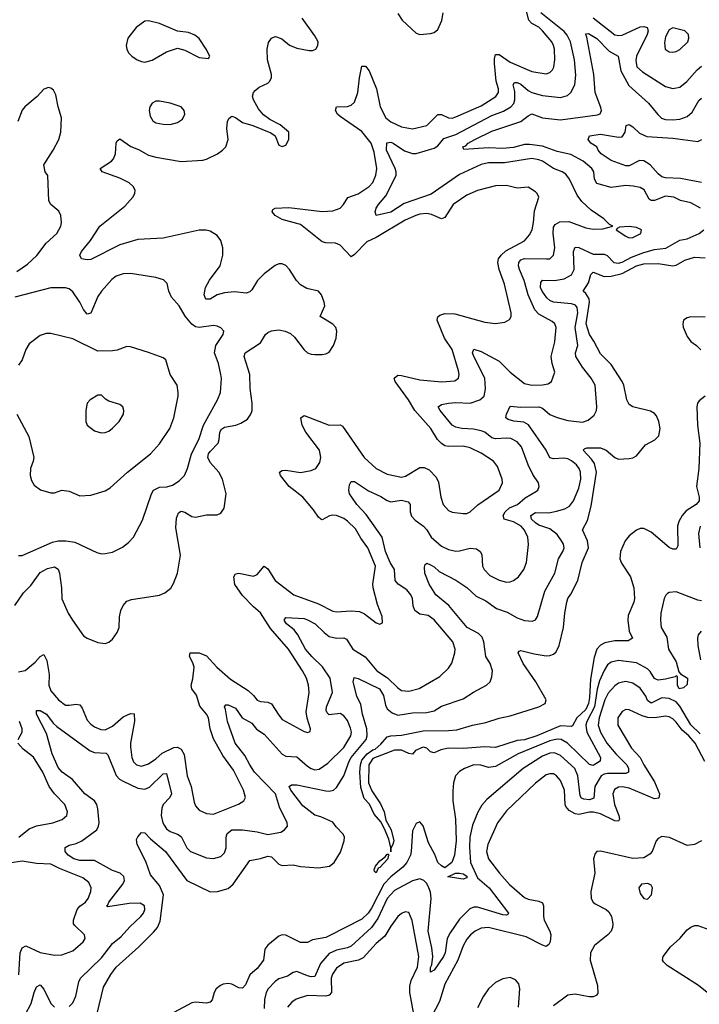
# Model space of a CAD drawing. Header units: inches. Extents: x 1843162 to 1959474, y 907081 to 1016326.
# Tile 262 of 656: x 1901977 to 1905737, y 931925 to 937373. Entities that reach past the tile are written whole.
import ezdxf

# ---------------------------------------------------------------- set-up
doc = ezdxf.new("R2010")
doc.units = ezdxf.units.IN
doc.header["$MEASUREMENT"] = 0
doc.layers.add('B9903', color=7, linetype='Continuous')

msp = doc.modelspace()

# ---------------------------------------------------------------- linework, layer by layer
at = {"layer": 'B9903', "color": 5}
for points, elevation in [([(1901970, 933764.8), (1902007.8, 933772.2), (1902061.5, 933818.5), (1902090, 933850.2), (1902110, 933861.1), (1902126.9, 933826.9), (1902140.5, 933750), (1902137.3, 933690), (1902150, 933659.3), (1902191.8, 933610), (1902230, 933580.8), (1902250, 933579.2), (1902290, 933585.5), (1902310, 933582), (1902323.1, 933563.1), (1902350, 933498), (1902370, 933474.2), (1902390, 933460.2), (1902425.7, 933445.7), (1902450, 933444.2), (1902490, 933463.9), (1902550, 933514.8), (1902590, 933533.1), (1902610, 933531.8), (1902612, 933492), (1902590.8, 933370), (1902590.8, 933350), (1902596.8, 933290), (1902606.6, 933266.6), (1902622.6, 933250), (1902650, 933242), (1902690, 933254.7), (1902730, 933282.5), (1902765.6, 933314.4), (1902830, 933345.9), (1902850, 933347), (1902870, 933336.3), (1902886.5, 933306.5), (1902904.3, 933190), (1902926.2, 933130), (1902943.1, 933043.1), (1902950, 933023), (1902970, 932998.7), (1903010, 932980.9), (1903050, 932976.9), (1903187.6, 933032.4), (1903216.2, 933050), (1903225.4, 933070), (1903214.4, 933110), (1903159.8, 933219.8), (1903101.2, 933301.2), (1903050, 933394.7), (1903030.4, 933450), (1903020.7, 933510), (1903010.9, 933530.9), (1902974, 933574), (1902954.8, 933634.8), (1902929.3, 933670), (1902926.3, 933690), (1902935.1, 933724.9), (1902941.3, 933790), (1902934.5, 933814.5), (1902915.6, 933850), (1902920.9, 933870), (1902969.9, 933870.1), (1903010, 933852.7), (1903067, 933790), (1903144, 933724), (1903240.8, 933660.8), (1903270, 933634.3), (1903290, 933607), (1903310, 933599.8), (1903350, 933595.8), (1903370, 933587.3), (1903410, 933524), (1903430, 933500.8), (1903550, 933433.7), (1903571.4, 933428.6), (1903584.7, 933435.3), (1903585.1, 933450), (1903567.9, 933507.9), (1903562.6, 933542.6), (1903578, 933650), (1903574.3, 933690), (1903563.4, 933730), (1903542.4, 933770), (1903463.4, 933890), (1903365.1, 934005.1), (1903310, 934090.7), (1903270, 934123.8), (1903210, 934186), (1903167.4, 934247.4), (1903160.8, 934290), (1903170, 934306.7), (1903190, 934310.2), (1903270, 934293.8), (1903290, 934303.2), (1903330, 934348.9), (1903350, 934334.3), (1903389.7, 934269.7), (1903493.7, 934190), (1903630, 934141.4), (1903710, 934100.7), (1903730, 934095.9), (1903810, 934101.6), (1903857.8, 934097.8), (1903885.1, 934085.1), (1903950, 934036.3), (1903970, 934027.7), (1903984, 934036), (1903981.6, 934070), (1903956.6, 934136.6), (1903932.3, 934230), (1903930.7, 934250), (1903946, 934350), (1903903.7, 934450), (1903864.8, 934504.8), (1903835.6, 934555.6), (1903790, 934598.6), (1903770, 934612.5), (1903730, 934629.2), (1903710, 934631.9), (1903691.5, 934628.5), (1903650, 934605.1), (1903642.4, 934610), (1903630, 934619.7), (1903601.7, 934661.7), (1903543.2, 934730), (1903468.1, 934790), (1903419.8, 934850), (1903415.1, 934870), (1903430, 934878.6), (1903450, 934879.8), (1903530, 934867.3), (1903590, 934877.7), (1903616, 934890), (1903637.4, 934922.6), (1903642.4, 934950), (1903634.9, 934990), (1903560.2, 935090), (1903539, 935130), (1903533.3, 935170), (1903550, 935183.1), (1903689.1, 935129.1), (1903750, 935131), (1903762.9, 935122.9), (1903883, 934950), (1903950, 934890.2), (1904010, 934858.2), (1904090, 934840.6), (1904112.2, 934847.8), (1904190, 934895.5), (1904215.7, 934895.7), (1904242.5, 934882.5), (1904281.2, 934841.2), (1904294.6, 934814.6), (1904306.4, 934730), (1904319.6, 934690), (1904350, 934658), (1904370, 934647.8), (1904430, 934639.6), (1904450, 934640.8), (1904470, 934649), (1904512.2, 934687.8), (1904629.7, 934770), (1904648.5, 934810), (1904647.3, 934830), (1904619.7, 934899.7), (1904598.3, 934930), (1904530, 934974.8), (1904470, 935004.2), (1904430, 935013.2), (1904350, 935010.6), (1904330, 935014.4), (1904310, 935027.3), (1904289.3, 935049.3), (1904252.2, 935110), (1904164, 935210), (1904128.7, 935270), (1904053.7, 935370), (1904049.4, 935390), (1904070, 935405.5), (1904090, 935404.2), (1904190, 935380.3), (1904311.9, 935368.1), (1904385.3, 935374.7), (1904404.7, 935390), (1904408.5, 935410), (1904404.8, 935430), (1904370, 935548), (1904327.9, 935610), (1904287.2, 935710), (1904291.1, 935728.9), (1904301.9, 935738.1), (1904330, 935746.6), (1904385, 935745), (1904550, 935699.5), (1904610, 935691.5), (1904661.5, 935698.5), (1904687, 935713), (1904695.4, 935730), (1904695.6, 935750), (1904659.5, 935910), (1904629.2, 935990), (1904622.8, 936030), (1904626.3, 936050), (1904640.3, 936070), (1904667, 936093), (1904770, 936148.7), (1904798.4, 936181.6), (1904811.9, 936210), (1904820.6, 936250), (1904825.4, 936314.6), (1904849.6, 936390), (1904840.7, 936410), (1904830, 936420.7), (1904790, 936446.3), (1904730, 936439.8), (1904670, 936455.8), (1904610, 936453.8), (1904510, 936427.7), (1904450, 936401.8), (1904374.9, 936350), (1904330, 936277.7), (1904310, 936270.6), (1904255, 936295), (1904230, 936300.2), (1904190, 936296.9), (1904167.9, 936290), (1904110, 936263.2), (1903950, 936168.3), (1903897.3, 936142.7), (1903830, 936072.9), (1903810, 936059.7), (1903750, 936125.4), (1903723.8, 936136.2), (1903670, 936138.8), (1903650, 936144.2), (1903530, 936239.2), (1903430, 936266.9), (1903389.6, 936290), (1903374, 936310), (1903378, 936322), (1903389.8, 936330.2), (1903466.1, 936333.9), (1903650, 936310.8), (1903710, 936315.3), (1903750, 936330.2), (1903768.9, 936350), (1903791.6, 936388.4), (1903850, 936409.1), (1903910, 936448.8), (1903930, 936472.4), (1903948.1, 936511.9), (1903953.4, 936550), (1903938.8, 936638.8), (1903922.3, 936690), (1903870, 936753.4), (1903750, 936836.8), (1903735.2, 936850), (1903725, 936870), (1903729.8, 936890.2), (1903790, 936893), (1903810, 936899.8), (1903830, 936916.5), (1903848.4, 936970), (1903856.8, 937050), (1903870, 937116.3), (1903890, 937116), (1903910.7, 937090), (1903950.9, 936990), (1903971.3, 936890), (1904001.9, 936830), (1904030, 936807.9), (1904090, 936779.3), (1904150, 936769.5), (1904230, 936787), (1904290, 936848.1), (1904310, 936847.5), (1904350, 936829), (1904370, 936828.6), (1904390, 936834.7), (1904530, 936896.6), (1904612.1, 936947.9), (1904625.5, 936970), (1904626.7, 936990), (1904613.3, 937033.3), (1904603.6, 937130), (1904603.5, 937156.5), (1904610, 937179.5), (1904630, 937180.6), (1904690, 937137.4), (1904810, 937086.6), (1904890, 937073.7), (1904910, 937080.7), (1904924.5, 937095.5), (1904932.2, 937110), (1904938.4, 937150), (1904936.5, 937210), (1904931.1, 937230), (1904920.8, 937250), (1904870, 937311.7), (1904850, 937330.8), (1904810, 937351.9), (1904793.9, 937370), (1904774.3, 937450)], 580), ([(1902250, 931912.3), (1902270, 931932.9), (1902287.9, 931970), (1902303.9, 932050), (1902313.4, 932070), (1902430, 932181.6), (1902490, 932261.2), (1902538.9, 932301.1), (1902585.7, 932354.3), (1902646.6, 932410), (1902661.5, 932430), (1902668.7, 932450), (1902666.6, 932470), (1902643.8, 932483.8), (1902582.4, 932482.4), (1902463.6, 932463.6), (1902456.9, 932470), (1902464.4, 932475.6), (1902469.8, 932490), (1902548.1, 932590), (1902557.1, 932610), (1902553, 932633), (1902533, 932650), (1902490, 932665.2), (1902390, 932720.7), (1902310, 932721.3), (1902276, 932730), (1902244.6, 932750), (1902228.7, 932770), (1902228.1, 932791.9), (1902250, 932804.7), (1902290, 932815.5), (1902321.1, 932830), (1902403.1, 932890), (1902413.7, 932910), (1902415.9, 932930), (1902410, 933007), (1902404, 933030), (1902391.4, 933050), (1902336.5, 933090), (1902269.6, 933169.6), (1902211.6, 933210), (1902190, 933235.3), (1902155.9, 933310), (1902124.2, 933424.2), (1902069.8, 933530), (1902069.7, 933550.3), (1902090, 933550.4), (1902125.5, 933530), (1902161.3, 933481.3), (1902182.1, 933462.1), (1902366.8, 933326.8), (1902390, 933317.6), (1902455.2, 933315.2), (1902464.8, 933304.8), (1902510.9, 933190.9), (1902529.4, 933170), (1902550, 933159), (1902630, 933120.6), (1902670, 933114.5), (1902694.4, 933125.6), (1902770, 933200.2), (1902790, 933202.4), (1902816.4, 933090), (1902807, 933070), (1902770.9, 933030), (1902763.5, 933010), (1902760.5, 932970), (1902768.4, 932930), (1902775.7, 932915.7), (1902790, 932895.5), (1902810, 932880.6), (1902850, 932866.6), (1902870, 932853.7), (1902901.8, 932790), (1902922.6, 932770), (1903010, 932736.1), (1903050, 932731.4), (1903090, 932742.8), (1903110, 932763.6), (1903118.9, 932790), (1903119.4, 932850), (1903125.2, 932870), (1903150, 932889.5), (1903210, 932891.1), (1903290, 932879.5), (1903350, 932864.6), (1903422, 932878), (1903442.9, 932890), (1903458.7, 932910), (1903456.4, 932930), (1903415.2, 933015.2), (1903392, 933090), (1903276.6, 933210), (1903249.4, 933249.4), (1903222.4, 933302.4), (1903168.7, 933370), (1903125.9, 933490), (1903116.1, 933556.1), (1903109.8, 933570.2), (1903118, 933582), (1903130, 933582.6), (1903170, 933562.6), (1903207.1, 933510), (1903260.5, 933480.5), (1903287.3, 933447.3), (1903330, 933419.8), (1903430, 933308.7), (1903450, 933298.5), (1903510, 933294.1), (1903570, 933241.7), (1903590, 933228.8), (1903610, 933222.8), (1903634.6, 933225.4), (1903681.4, 933258.6), (1903770, 933346.3), (1903809.3, 933410), (1903812.2, 933430), (1903807.7, 933452.3), (1903790, 933495.6), (1903770, 933521.5), (1903750, 933533.6), (1903690, 933526.7), (1903677.7, 933537.7), (1903671.8, 933550), (1903674.6, 933570), (1903707.1, 933650), (1903694, 933730), (1903652.8, 933792.8), (1903592.5, 933850), (1903559.1, 933890), (1903515.6, 933970), (1903496.2, 933996.2), (1903452.6, 934030), (1903439.7, 934050), (1903450, 934066), (1903550, 934059.5), (1903570, 934053), (1903610.8, 934030.8), (1903661.5, 933981.5), (1903690, 933960.4), (1903730, 933951.2), (1903770, 933952.6), (1903785.7, 933945.7), (1903820.7, 933890), (1903888.1, 933848.1), (1903952.7, 933770), (1904012.1, 933732.1), (1904070, 933675.6), (1904090, 933662), (1904130, 933656.8), (1904187.4, 933672.6), (1904300.6, 933739.4), (1904350, 933784.6), (1904368.2, 933811.8), (1904384.1, 933870), (1904386.2, 933890), (1904373.5, 933930), (1904270, 934052.8), (1904236.3, 934076.3), (1904190, 934084.4), (1904163.4, 934103.4), (1904153.9, 934130), (1904149.9, 934169.9), (1904141.6, 934190), (1904118.5, 934218.5), (1904070.4, 934250.4), (1904054, 934270), (1904050.8, 934330), (1904027.5, 934370), (1904001.6, 934430), (1903981.7, 934510), (1903894.5, 934634.5), (1903842.4, 934690), (1903814.3, 934730), (1903802.4, 934750), (1903798, 934770), (1903801.8, 934798.2), (1903810, 934817.3), (1903830, 934818), (1903906.6, 934766.6), (1903974.6, 934734.6), (1904010, 934712.8), (1904030, 934705.6), (1904090, 934714.4), (1904125.4, 934705.4), (1904136.5, 934690), (1904136.8, 934650), (1904145.3, 934625.3), (1904164.5, 934604.5), (1904211.5, 934570), (1904228.9, 934550), (1904252.7, 934510), (1904310, 934460.6), (1904350, 934440.9), (1904390, 934432.5), (1904410, 934433.4), (1904470, 934448.5), (1904505, 934445), (1904524.2, 934430), (1904533.2, 934413.2), (1904537.8, 934350), (1904546.2, 934330), (1904577.5, 934297.5), (1904630, 934271.9), (1904670, 934261.5), (1904690, 934262.2), (1904709.5, 934270), (1904737.3, 934290), (1904767.1, 934330), (1904780.2, 934370), (1904791.8, 934468.2), (1904788.7, 934510), (1904770, 934548), (1904750.9, 934570), (1904710, 934593.6), (1904658.2, 934610), (1904651.5, 934630), (1904662.4, 934650), (1904687.9, 934672.1), (1904730.9, 934690), (1904772.8, 934727.2), (1904836.7, 934763.3), (1904844.4, 934770), (1904851.2, 934790), (1904846.6, 934810), (1904815.8, 934855.8), (1904789.8, 934910), (1904753, 935010), (1904730, 935037.8), (1904694.8, 935054.8), (1904670, 935057.7), (1904610, 935052.9), (1904590, 935058.5), (1904550, 935089.9), (1904530, 935098.3), (1904487.9, 935107.9), (1904422.7, 935110), (1904390, 935118.4), (1904369.8, 935130), (1904304.1, 935210), (1904293, 935230), (1904310, 935243.6), (1904348.7, 935250), (1904390, 935254.3), (1904470, 935250.1), (1904522.4, 935270), (1904546.6, 935290), (1904554.2, 935330), (1904550.4, 935390), (1904489.4, 935510), (1904482.7, 935530), (1904489.8, 935550.2), (1904530, 935537.2), (1904630, 935483.4), (1904690, 935423.2), (1904770, 935359.7), (1904809.8, 935350.2), (1904870, 935352.9), (1904901.3, 935358.7), (1904919.6, 935370), (1904938.2, 935421.8), (1904922.5, 935470), (1904917.9, 935510), (1904937.8, 935590), (1904946, 935670), (1904937.4, 935690), (1904923.2, 935703.2), (1904850, 935744.1), (1904827.9, 935767.9), (1904790.3, 935850), (1904768.2, 935930), (1904742, 935990), (1904736, 936010), (1904738.5, 936030), (1904750, 936043.8), (1904770, 936051), (1904891.3, 936048.7), (1904910, 936050.2), (1904920.4, 936059.6), (1904930, 936070.6), (1904937.2, 936110), (1904927.9, 936190), (1904930, 936223.8), (1904940, 936240), (1904965.4, 936254.6), (1905015.4, 936255.4), (1905110, 936221.8), (1905150, 936214.3), (1905204.2, 936215.8), (1905258, 936230), (1905240.1, 936240.1), (1905209.3, 936270), (1905138.7, 936318.7), (1905086.9, 936366.9), (1905061, 936401), (1905019.4, 936490), (1904997.9, 936517.9), (1904978.9, 936530), (1904930, 936549.3), (1904869.9, 936589.9), (1904850, 936598), (1904810, 936603.9), (1904659, 936581), (1904570, 936579.9), (1904530, 936571.1), (1904410, 936516.4), (1904253.2, 936406.8), (1904103.7, 936356.3), (1904030, 936306.9), (1903949.7, 936289.7), (1903942.9, 936310), (1903949.7, 936330), (1903961.5, 936350), (1904002.5, 936397.5), (1904059.9, 936510), (1904060.8, 936530), (1904053.9, 936550), (1904005.7, 936650), (1904008.6, 936691.4), (1904030, 936695.6), (1904043.8, 936690), (1904106.6, 936646.6), (1904150, 936632.1), (1904170, 936632.1), (1904270, 936662.1), (1904290, 936674.8), (1904324.4, 936715.6), (1904390, 936736.6), (1904590, 936841.8), (1904653.6, 936866.4), (1904695.2, 936890), (1904711.3, 936908.7), (1904717, 936930), (1904715.8, 936975.8), (1904708.2, 937011.8), (1904714.9, 937025.1), (1904730, 937024.6), (1904750, 937015), (1904790, 936980.6), (1904809.8, 936969.8), (1904870, 936953), (1904970, 936942), (1905007.3, 936952.7), (1905025.6, 936970), (1905047.6, 937012.4), (1905053.5, 937066.5), (1905046.8, 937150), (1905024, 937250), (1905006.3, 937286.3), (1904990, 937306.5), (1904859.9, 937410)], 560), ([(1904070, 937406), (1904094, 937370), (1904170, 937297.3), (1904190, 937290.6), (1904250, 937296.3), (1904270, 937302), (1904290, 937318.8), (1904312.5, 937367.5), (1904319.7, 937410)], 620), ([(1901950, 934131.7), (1901998.4, 934201.6), (1902037.6, 934242.4), (1902090, 934313.8), (1902130, 934335.4), (1902170, 934345.6), (1902190, 934333.1), (1902197.5, 934310), (1902208.9, 934230), (1902210, 934168.4), (1902244.3, 934090), (1902268.3, 934050), (1902330, 933963.1), (1902350, 933950.4), (1902410, 933926), (1902450, 933921.1), (1902470.9, 933929.1), (1902490, 933945.5), (1902517, 933983), (1902526.3, 934010), (1902528.4, 934068.4), (1902536.5, 934103.5), (1902549.1, 934130.9), (1902570, 934154.6), (1902595.8, 934164.2), (1902750, 934187.9), (1902779, 934201), (1902812.6, 934227.4), (1902827.7, 934252.3), (1902849.8, 934310.2), (1902866.8, 934410), (1902841.3, 934561.3), (1902844.5, 934615.5), (1902854.9, 934645.1), (1902870, 934653.4), (1902890, 934648.6), (1902930, 934623.7), (1902950, 934620.5), (1903010, 934632.3), (1903070, 934633.7), (1903090, 934641.6), (1903108, 934670), (1903119.1, 934750), (1903098.5, 934830), (1903078.2, 934870), (1903030, 934922), (1903018.3, 934950), (1903021.2, 934970), (1903030, 934984.1), (1903074.3, 935030), (1903080.9, 935050), (1903083.7, 935090), (1903092.8, 935107.2), (1903110, 935118.6), (1903172.7, 935130), (1903200.4, 935139.6), (1903236.9, 935163.1), (1903256.4, 935190), (1903262.4, 935210), (1903262.9, 935250), (1903251.5, 935331.5), (1903250, 935408.7), (1903219, 935510), (1903223.8, 935530), (1903310, 935584.7), (1903336.3, 935630), (1903350, 935641.5), (1903370, 935651.3), (1903410, 935656.9), (1903446.4, 935650), (1903475.7, 935635.7), (1903496.5, 935616.5), (1903550, 935545.3), (1903570, 935530.3), (1903590, 935522), (1903610, 935520.4), (1903650, 935519.3), (1903670, 935523.8), (1903690, 935533.4), (1903713.6, 935570), (1903727.8, 935610), (1903731.1, 935650), (1903726, 935670), (1903710, 935687.6), (1903639.6, 935730), (1903664.8, 935790), (1903662.4, 935810), (1903647.6, 935850), (1903629.6, 935870), (1903565.9, 935885.9), (1903530, 935905.2), (1903509, 935929), (1903469.9, 935989.9), (1903450, 936012.1), (1903430, 936020.9), (1903410, 936020.9), (1903390, 936012.1), (1903330, 935966), (1903292.2, 935930), (1903261.7, 935878.3), (1903250, 935867), (1903230, 935859.9), (1903166, 935866), (1903110, 935861.7), (1903069.7, 935850.3), (1903030, 935825.9), (1903006, 935826), (1902996.8, 935850), (1903005.3, 935890), (1903027.9, 935932.1), (1903085.5, 936010), (1903101.5, 936070), (1903101.7, 936110), (1903090, 936151.6), (1903070, 936178.3), (1903030, 936203.1), (1903007.9, 936207.9), (1902970, 936207.2), (1902770, 936164.2), (1902630, 936157.3), (1902530, 936126.9), (1902370, 936046.6), (1902350, 936043.5), (1902319.3, 936050), (1902309.7, 936069.7), (1902318, 936090), (1902369.3, 936150.7), (1902421.1, 936230), (1902558.5, 936341.5), (1902603.1, 936390), (1902614.5, 936410), (1902616.1, 936430), (1902604.8, 936450), (1902582.7, 936470), (1902530, 936496.2), (1902432.3, 936530), (1902422.4, 936550), (1902485.4, 936590), (1902496.5, 936603.5), (1902506.8, 936630), (1902510.9, 936689.1), (1902516.9, 936703.1), (1902530, 936714), (1902591.6, 936671.6), (1902634.5, 936654.5), (1902690, 936623.9), (1902730, 936612.2), (1902870, 936588), (1902990, 936595.5), (1903010, 936601.4), (1903071.1, 936630), (1903099.8, 936650), (1903118.2, 936670), (1903129.8, 936710), (1903123.8, 936770), (1903126.3, 936810), (1903134.6, 936825.4), (1903150, 936839.5), (1903170, 936832), (1903210, 936803), (1903266.3, 936786.3), (1903366.6, 936746.6), (1903390.5, 936730.5), (1903410, 936678), (1903430, 936671), (1903450, 936678), (1903465.2, 936710), (1903465.2, 936750), (1903417.2, 936790), (1903360.3, 936820.3), (1903325.3, 936845.3), (1903298.9, 936878.9), (1903270.6, 936930), (1903265.5, 936950), (1903269.8, 936970), (1903279, 936981), (1903301.7, 936998.3), (1903350, 937022), (1903359.7, 937030), (1903369.8, 937050), (1903369.8, 937070), (1903347.9, 937150), (1903346.1, 937210), (1903353.5, 937246.5), (1903369.9, 937270.1), (1903390, 937279.2), (1903398.1, 937278.1), (1903427.2, 937267.2), (1903470, 937232.3), (1903510, 937214.7), (1903577.6, 937202.4), (1903597.2, 937202.8), (1903616.2, 937210), (1903626.6, 937230), (1903627.4, 937250), (1903610, 937283.5), (1903540.3, 937380.3)], 620), ([(1905150, 937382.3), (1905270, 937289.2), (1905290, 937284.4), (1905310, 937286.6), (1905410, 937333.1), (1905430, 937334.7), (1905449.4, 937329.4), (1905454.1, 937310), (1905448.3, 937290), (1905390.1, 937170), (1905386.6, 937146.6), (1905392.4, 937112.4), (1905423.3, 937083.3), (1905550, 937003.2), (1905590, 936991.4), (1905630, 936999.1), (1905668.6, 937030), (1905725.2, 937094.8), (1905750, 937114.6)], 560), ([(1905743.5, 936330), (1905690, 936359.4), (1905632.9, 936372.9), (1905597, 936390), (1905550, 936395.9), (1905490, 936371.9), (1905470, 936372), (1905460.4, 936380.4), (1905431.3, 936431.3), (1905410, 936443.4), (1905371.9, 936451.9), (1905330, 936454.5), (1905250, 936444.2), (1905170, 936466.6), (1905156.7, 936490), (1905153.7, 936530), (1905142.2, 936550), (1905094.1, 936590), (1905027.1, 936627.1), (1904950, 936643.4), (1904870, 936672.5), (1904797.4, 936682.6), (1904770, 936681.9), (1904710, 936665.4), (1904650, 936660.4), (1904570, 936663), (1904434.6, 936654.6), (1904428.2, 936670), (1904444.9, 936675.1), (1904458.9, 936690), (1904495.1, 936710), (1904590, 936755.6), (1904750, 936808.6), (1904790, 936840.7), (1904810, 936851.3), (1904869.6, 936829.6), (1904970, 936818.3), (1905173.6, 936846.4), (1905187.8, 936852.2), (1905195.5, 936870), (1905193.1, 936886.9), (1905160.4, 936970), (1905154.3, 937070), (1905115.1, 937275.1), (1905108.9, 937290), (1905110, 937294), (1905124.1, 937295.9), (1905170, 937269.2), (1905238.8, 937198.8), (1905287.6, 937170), (1905303.3, 937090), (1905348.1, 937008.1), (1905455.2, 936910), (1905507.1, 936847.1), (1905528.1, 936828.1), (1905550, 936819.5), (1905590, 936818.9), (1905630, 936823), (1905670, 936836), (1905698.4, 936861.6), (1905734.6, 936925.4), (1905750, 936938.6)], 540), ([(1901960.5, 935979.5), (1902019.4, 936020.6), (1902072, 936068), (1902123.7, 936136.3), (1902181.6, 936190), (1902203.6, 936230), (1902207.3, 936250), (1902204.5, 936290), (1902192.6, 936312.6), (1902150, 936349.2), (1902138.4, 936370), (1902132.3, 936510), (1902117.4, 936530), (1902109.8, 936569.8), (1902162, 936650), (1902193, 936710), (1902204.2, 936750), (1902207.8, 936830), (1902189.5, 936890.5), (1902176.6, 936956.6), (1902163.2, 936983.2), (1902150, 936994), (1902136.5, 936996.5), (1902110, 936989), (1902073.3, 936946.7), (1902004.9, 936890), (1901990, 936872.7), (1901966, 936810)], 640), ([(1905750, 936470.9), (1905633, 936493), (1905550, 936497.3), (1905530, 936503.7), (1905510, 936519), (1905465, 936570), (1905430, 936592.3), (1905407.1, 936592.9), (1905350, 936564.8), (1905330, 936564.7), (1905250, 936594.3), (1905194.5, 936630), (1905177, 936650), (1905169.5, 936670), (1905137, 936690), (1905122.7, 936710), (1905129.4, 936730), (1905190, 936739.7), (1905290, 936722), (1905310, 936724.6), (1905327.3, 936750), (1905332, 936788), (1905350, 936793.4), (1905370, 936780.3), (1905405.4, 936745.4), (1905446, 936726), (1905590, 936716.6), (1905730, 936699), (1905750.3, 936709.7)], 520), ([(1902405.4, 931874.6), (1902440, 932020), (1902480.6, 932090), (1902510.7, 932130), (1902636.4, 932243.6), (1902716.7, 932323.3), (1902739.1, 932350), (1902754.8, 932385.2), (1902771.8, 932530), (1902750, 932582.5), (1902701.4, 932641.4), (1902675.5, 932715.5), (1902626, 932810), (1902624, 932836), (1902630, 932850.8), (1902650, 932874.8), (1902670, 932873.4), (1902701, 932841), (1902783.8, 932770), (1902902, 932610), (1903030, 932547.6), (1903071.6, 932548.4), (1903130, 932566), (1903158.7, 932590), (1903250, 932720.3), (1903310, 932731.5), (1903350, 932745.2), (1903370, 932740.7), (1903410, 932700.8), (1903430, 932692.8), (1903490, 932696.1), (1903530, 932686.8), (1903630, 932681), (1903690.4, 932689.6), (1903716.5, 932710), (1903752.3, 932767.7), (1903772.3, 932830), (1903773.4, 932850), (1903766.1, 932866.1), (1903727, 932907), (1903710, 932932.3), (1903642.4, 932962.4), (1903610, 932971.8), (1903543, 933023), (1903477.2, 933110), (1903468.3, 933130), (1903481.4, 933138.6), (1903510, 933139.3), (1903670, 933106.3), (1903690, 933104.5), (1903712.8, 933110), (1903730, 933124.3), (1903770.6, 933189.4), (1903799.6, 933270), (1903811.7, 933290), (1903894, 933390), (1903900.3, 933410), (1903897.9, 933450), (1903873.8, 933530), (1903864.4, 933584.4), (1903842.6, 933630), (1903821.5, 933710), (1903827.7, 933732.3), (1903850, 933728.2), (1903968.5, 933670), (1903990, 933633.8), (1904001, 933581), (1904010, 933560.2), (1904037.4, 933537.4), (1904070, 933524.2), (1904150, 933537.2), (1904230, 933539.3), (1904270, 933548.9), (1904310, 933575.3), (1904430, 933614.5), (1904487.3, 933652.7), (1904558.9, 933690), (1904580.4, 933710), (1904590, 933736), (1904592.2, 933770), (1904579.4, 933810), (1904556.8, 933850), (1904544.7, 933930), (1904535.9, 933955.9), (1904516.3, 933976.3), (1904452.7, 934010), (1904351.6, 934131.6), (1904278.8, 934190), (1904243.1, 934250), (1904219.1, 934310), (1904216.6, 934343.4), (1904220.9, 934359.1), (1904230, 934366.4), (1904250, 934357.3), (1904270, 934345.5), (1904298.7, 934318.7), (1904390, 934271.3), (1904450.6, 934230.6), (1904503.3, 934183.3), (1904556.6, 934156.6), (1904614.4, 934114.4), (1904675, 934095), (1904730, 934062.7), (1904770, 934047.9), (1904814.6, 934045.4), (1904830, 934052.2), (1904841.5, 934070), (1904882.6, 934210), (1904937.3, 934310), (1904958.3, 934390), (1904982.6, 934430), (1904989.1, 934450), (1904985.6, 934470), (1904975, 934490), (1904950, 934523.4), (1904910, 934555.9), (1904850, 934576.7), (1904830, 934588.4), (1904809.3, 934610), (1904805.2, 934630), (1904830, 934646.8), (1904905, 934645), (1904947.4, 934652.6), (1904994, 934666.1), (1905019.3, 934680.7), (1905040.9, 934710), (1905070, 934780.3), (1905081.2, 934830), (1905080.2, 934870), (1905072.7, 934890), (1905057.8, 934910), (1905030, 934932.3), (1905010, 934942.2), (1904987.4, 934947.4), (1904930, 934942.5), (1904910, 934947.7), (1904889.9, 934990), (1904791.6, 935131.6), (1904765.8, 935145.8), (1904711.3, 935151.3), (1904680.5, 935160.5), (1904667.6, 935170), (1904669.7, 935190), (1904690, 935234), (1904750, 935227.9), (1904850, 935230.1), (1904870, 935223.5), (1904910, 935188.6), (1904950, 935171), (1905010, 935154.3), (1905090, 935145.5), (1905122.3, 935157.7), (1905154.8, 935185.2), (1905168.3, 935210), (1905169.8, 935230), (1905160.3, 935350), (1905139.4, 935390), (1905090.4, 935450.4), (1905054.3, 935510), (1905051.9, 935530), (1905064.7, 935570), (1905051.1, 935670), (1905065.5, 935750), (1905060.6, 935780.6), (1905052.3, 935792.3), (1905030, 935800.3), (1904930.3, 935810.3), (1904910, 935819.1), (1904893.7, 935833.7), (1904867.6, 935870), (1904858.8, 935890), (1904860.9, 935919.1), (1904870, 935930.8), (1904935.3, 935930), (1904990, 935938.6), (1905030, 935960.2), (1905044.2, 935990), (1905040.2, 936090), (1905050, 936114), (1905070, 936112.7), (1905150, 936075.7), (1905210, 936075.7), (1905227, 936067), (1905265.2, 936030), (1905290, 936026.3), (1905310, 936031), (1905362.2, 936057.8), (1905430, 936083.7), (1905490, 936100.6), (1905551.1, 936108.9), (1905630, 936152.3), (1905670, 936159.8), (1905736.9, 936190), (1905762, 936210)], 540), ([(1905769.6, 935290.4), (1905735.6, 935264.4), (1905727, 935250), (1905723.3, 935230), (1905727.5, 935130), (1905740.9, 935030), (1905734.5, 934890), (1905721.6, 934790), (1905736.5, 934730), (1905736.9, 934710), (1905719.1, 934690), (1905664.3, 934655.7), (1905643, 934630), (1905624.4, 934595.6), (1905617.1, 934570), (1905618.2, 934461.8), (1905610, 934443.7), (1905590, 934443), (1905570, 934453), (1905470, 934538), (1905430, 934558.3), (1905410, 934558), (1905390, 934548.7), (1905350, 934517.3), (1905327, 934490), (1905301, 934430), (1905297.6, 934390), (1905306, 934366.1), (1905355.9, 934290), (1905375.2, 934230), (1905378.5, 934170), (1905375.2, 934150), (1905343.8, 934076.2), (1905341.1, 934050), (1905348.9, 933988.9), (1905367.7, 933950), (1905343.9, 933936.1), (1905270, 933935.4), (1905215.4, 933924.6), (1905190, 933911.8), (1905170.9, 933889.1), (1905156, 933844), (1905135.3, 933724.7), (1905130, 933622), (1905123.9, 933590), (1905110, 933557), (1905060.4, 933510), (1905035, 933465), (1905030, 933461.2), (1904970, 933465.5), (1904838.2, 933410), (1904770, 933388.6), (1904730, 933383.8), (1904610, 933346.7), (1904550, 933350.4), (1904430, 933340.1), (1904350, 933342.4), (1904306.6, 933333.4), (1904270, 933316.3), (1904250, 933322), (1904230, 933342), (1904210, 933347.3), (1904167.7, 933330), (1904150, 933309), (1904130, 933311.8), (1904090, 933330.9), (1904050, 933330.7), (1903930, 933284.2), (1903908.9, 933250), (1903907.2, 933150), (1903925.6, 933105.6), (1903973.9, 933033.9), (1903992.7, 932990), (1904003.4, 932943.4), (1904032.1, 932890), (1904046.4, 932830), (1904042, 932810), (1904030.3, 932789.7), (1904030, 932768.7), (1904029.8, 932790), (1904018.7, 932838.7), (1903996.2, 932896.2), (1903974.2, 932934.2), (1903937.3, 932977.3), (1903911.8, 933031.8), (1903883.7, 933063.7), (1903865, 933125), (1903858.9, 933210), (1903861.9, 933250), (1903870, 933275), (1903900.3, 933310), (1903930, 933332.3), (1903943.7, 933336.3), (1903975.9, 933364.1), (1904010, 933404.7), (1904029.8, 933410.2), (1904090, 933413.6), (1904210, 933437.3), (1904350, 933439.1), (1904395.8, 933444.2), (1904482, 933470), (1904556.6, 933483.4), (1904630, 933508), (1904690, 933521.3), (1904849.6, 933570.4), (1904884, 933590), (1904889.2, 933610), (1904833.6, 933710), (1904762.4, 933810), (1904735.1, 933870), (1904740.5, 933879.5), (1904750, 933883), (1904823.4, 933863.4), (1904890, 933853.4), (1904910, 933854.9), (1904930, 933863.1), (1904944.4, 933875.6), (1904962.6, 933910), (1904985.8, 934010), (1904992.3, 934090), (1905003.8, 934150), (1905009.8, 934170), (1905026.4, 934193.6), (1905065, 934270), (1905089.9, 934370), (1905123.4, 934450), (1905119.1, 934490), (1905091.1, 934550), (1905119, 934601), (1905139.4, 934680.6), (1905167.6, 934870), (1905157.4, 934917.4), (1905141.3, 934941.3), (1905095.1, 934990), (1905101.6, 934998.4), (1905115.6, 935004.4), (1905190, 935003.8), (1905221.7, 934990), (1905270, 934950.3), (1905290, 934941.1), (1905350, 934944.2), (1905370, 934948.5), (1905390, 934960.2), (1905439.9, 935020.1), (1905491.8, 935048.2), (1905513.1, 935070), (1905520.3, 935110), (1905513.8, 935150), (1905500.2, 935180.2), (1905490, 935193.7), (1905467.5, 935207.5), (1905370, 935229.9), (1905350, 935242.8), (1905336.5, 935270), (1905320.5, 935350), (1905310.5, 935370), (1905250, 935465), (1905190, 935523.5), (1905153.9, 935593.9), (1905129, 935630), (1905111.8, 935690), (1905129.6, 935809.6), (1905128.3, 935828.3), (1905110, 935856.8), (1905094.8, 935870), (1905123.6, 935916.4), (1905136.4, 935963.6), (1905150, 935976.3), (1905210, 935950.8), (1905250, 935953.2), (1905310, 935968), (1905390, 936010.1), (1905430, 936022.5), (1905510, 936024.5), (1905590, 936011.4), (1905610, 936015.2), (1905657.8, 936042.2), (1905710, 936059.5), (1905770, 936054.8)], 520), ([(1901970, 934409), (1901990, 934409), (1902157.6, 934482.4), (1902190, 934489.4), (1902231.6, 934488.4), (1902281.1, 934481.1), (1902404.5, 934424.5), (1902430, 934417.4), (1902450, 934418.3), (1902490, 934425.7), (1902545.7, 934454.3), (1902579.6, 934480.4), (1902606.3, 934510), (1902656.8, 934603.2), (1902705.7, 934750), (1902717.3, 934770), (1902750, 934786), (1902791.2, 934788.8), (1902821.9, 934798.1), (1902859.5, 934820.5), (1902888.4, 934850), (1902905.1, 934890), (1902926.6, 934970), (1902968.1, 935050), (1902994.6, 935130), (1903070.8, 935270), (1903087.2, 935310), (1903092.9, 935387.1), (1903090.6, 935410), (1903076.2, 935470), (1903054.8, 935530), (1903062.4, 935570), (1903102.4, 935630), (1903107, 935650), (1903090, 935667), (1903070, 935677.6), (1903050, 935680.5), (1902970, 935669), (1902950, 935673.6), (1902930, 935688.6), (1902891.7, 935731.7), (1902859.8, 935790), (1902817.4, 935837.4), (1902801.1, 935870), (1902792.5, 935912.5), (1902772.7, 935932.7), (1902730, 935946.3), (1902590, 935968.7), (1902550, 935965.8), (1902510, 935953.3), (1902485.8, 935934.2), (1902430, 935870.9), (1902410, 935840.5), (1902370, 935749.6), (1902350, 935744), (1902330, 935768.3), (1902309.2, 935810), (1902270, 935866.4), (1902250, 935883.1), (1902230, 935889.8), (1902150, 935889.3), (1901950, 935838)], 640), ([(1905770, 935726.9), (1905690, 935728.2), (1905670, 935722.4), (1905650.6, 935710), (1905645.3, 935690), (1905648.7, 935671.3), (1905670, 935619.3), (1905690, 935592.2), (1905722, 935570), (1905746.1, 935546.1)], 520), ([(1901960.8, 935190), (1902027.3, 935067.3), (1902054.3, 934950), (1902051.7, 934930), (1902036.5, 934890), (1902035.3, 934850), (1902042.7, 934822.8), (1902057.4, 934797.4), (1902091.8, 934771.8), (1902150, 934754), (1902170, 934754.4), (1902210, 934770.3), (1902250, 934763.2), (1902310, 934738.9), (1902370, 934741.7), (1902450, 934765.3), (1902477.8, 934782.2), (1902572.6, 934870), (1902699.7, 934970), (1902750, 935026.4), (1902808.4, 935110), (1902829.7, 935170), (1902853.3, 935290), (1902853.6, 935310), (1902847.6, 935350), (1902809.7, 935410), (1902784.7, 935490), (1902770, 935501), (1902690, 935531.2), (1902590, 935562.9), (1902570, 935564.2), (1902515.5, 935544.5), (1902490, 935539.8), (1902410, 935539.1), (1902270, 935606), (1902150, 935636.2), (1902123.4, 935636.6), (1902090, 935626), (1902030, 935579.5), (1902011.5, 935548.5), (1901990.2, 935489.8), (1901970, 935462)], 660), ([(1905741.5, 934570), (1905732, 934530), (1905740.1, 934450)], 540), ([(1905750, 934157.3), (1905730, 934160.7), (1905610, 934206.2), (1905570, 934203.1), (1905561.7, 934198.3), (1905551.2, 934188.8), (1905543.2, 934170), (1905523.8, 934090), (1905521.8, 934050), (1905527, 934010), (1905556.8, 933956.8), (1905567.3, 933890), (1905610, 933819.5), (1905624.4, 933764.4), (1905633, 933753), (1905672.3, 933730), (1905670, 933695.1), (1905650, 933676.9), (1905626.3, 933670), (1905616.8, 933690), (1905616.6, 933736.6), (1905610, 933741.6), (1905603.7, 933736.3), (1905550, 933723.2), (1905510, 933718.1), (1905501.3, 933721.3), (1905490, 933727.1), (1905465.8, 933765.8), (1905450, 933781), (1905390, 933813.7), (1905290, 933826.5), (1905250, 933817.9), (1905230, 933803.4), (1905210, 933772.7), (1905185.6, 933714.4), (1905171.5, 933668.5), (1905156.9, 933570), (1905115.1, 933490), (1905109.8, 933470), (1905115.5, 933430), (1905190.5, 933290), (1905189.4, 933270), (1905150, 933247), (1905130, 933251.9), (1905008.7, 933370), (1904973.8, 933390), (1904950, 933392.8), (1904910, 933383.6), (1904734.7, 933310), (1904610, 933240.8), (1904570, 933235.4), (1904528.3, 933248.3), (1904490, 933250.5), (1904438.4, 933230), (1904410, 933213.3), (1904388, 933190), (1904378, 933150), (1904373.6, 933106.4), (1904373.4, 933050), (1904388.4, 932950), (1904391.4, 932828.6), (1904382.2, 932750), (1904368.1, 932710), (1904330, 932679.3), (1904310, 932690.8), (1904290, 932709.8), (1904274.7, 932754.7), (1904239, 932819), (1904210, 932912.3), (1904190, 932934.5), (1904170, 932924.5), (1904150, 932885.2), (1904143.3, 932770), (1904138.9, 932750), (1904119.6, 932710), (1904096, 932684), (1904029.6, 932630.4), (1903991.9, 932590), (1903923.8, 932456.2), (1903904.5, 932430), (1903870, 932395.9), (1903690, 932303.4), (1903670, 932295.6), (1903597.6, 932282.4), (1903570, 932267.7), (1903530, 932267.2), (1903450, 932307.1), (1903430, 932309), (1903410, 932301.8), (1903350, 932252.7), (1903332.3, 932230), (1903325.7, 932170), (1903290, 932122.6), (1903250, 932088.2), (1903227, 932033), (1903210, 932014), (1903190, 932016.8), (1903150, 932037.3), (1903130, 932041.1), (1903103, 932037), (1903087.4, 932030), (1903064, 932010), (1903052.2, 931990), (1903042.2, 931950), (1903030, 931936.4), (1903010, 931932.1), (1902950, 931937.5), (1902930, 931934.1), (1902830, 931879.8)], 540), ([(1905747.7, 933990), (1905730.3, 933969.7), (1905726.5, 933950), (1905728.2, 933910), (1905743, 933830)], 560), ([(1905742.2, 933422.2), (1905690, 933471.3), (1905630, 933574.4), (1905610, 933599), (1905570, 933616.7), (1905530, 933621.3), (1905470, 933591.3), (1905450, 933605), (1905440.6, 933630), (1905410, 933674.1), (1905370, 933701.1), (1905330.4, 933710.4), (1905311.9, 933708.1), (1905290, 933700.9), (1905270, 933687.6), (1905233.3, 933646.7), (1905214.7, 933610), (1905184, 933510), (1905177.7, 933470), (1905190, 933431.2), (1905225, 933370), (1905275, 933310), (1905335.5, 933250), (1905346, 933230), (1905346.2, 933210), (1905330, 933201.2), (1905230, 933201.8), (1905210, 933198.8), (1905194.1, 933190), (1905159.1, 933130), (1905153.8, 933066.2), (1905130, 933057.1), (1905099.2, 933059.2), (1905085, 933065), (1905078.1, 933078.1), (1905064.7, 933190), (1905048.7, 933230), (1904970, 933301.6), (1904936.1, 933316.1), (1904910, 933315.4), (1904870, 933297.3), (1904763.2, 933230), (1904562, 933058), (1904533.3, 933026.7), (1904511.1, 932988.9), (1904483.1, 932916.9), (1904467.9, 932850), (1904465, 932795), (1904471.7, 932710), (1904510, 932625.4), (1904574.8, 932570), (1904681.3, 932430), (1904678, 932422), (1904670, 932417.6), (1904650, 932420.3), (1904510, 932462.5), (1904490, 932462.2), (1904466.6, 932453.4), (1904410, 932395.2), (1904359.1, 932320.9), (1904342.8, 932290), (1904330.5, 932210), (1904321.4, 932190), (1904270, 932113.3), (1904250, 932102), (1904249.2, 932129.2), (1904256.4, 932143.6), (1904262.9, 932190), (1904257.7, 932237.7), (1904236.9, 932330), (1904253.1, 932510), (1904250, 932546), (1904241.5, 932570), (1904230, 932592.9), (1904212.9, 932610), (1904190, 932619.8), (1904150, 932607.9), (1904050, 932555.3), (1904010, 932511.2), (1903959.3, 932400.7), (1903923.3, 932350), (1903810, 932247.1), (1903790, 932237.4), (1903730, 932224.7), (1903690, 932206.2), (1903640.4, 932150), (1903610, 932079.8), (1903590, 932076.4), (1903570, 932081.8), (1903510, 932107.2), (1903490, 932101.7), (1903459.4, 932080.6), (1903410, 932065.8), (1903390, 932051.5), (1903351, 932010), (1903340.7, 931990), (1903331.6, 931951.6), (1903330, 931902.7)], 560), ([(1905767.9, 933267.9), (1905714.5, 933370), (1905680.1, 933410), (1905642.5, 933442.5), (1905610, 933485.3), (1905590, 933505), (1905570, 933515.9), (1905550, 933519.9), (1905490.5, 933509.5), (1905452.5, 933512.5), (1905420.2, 933520.2), (1905350, 933554.8), (1905330, 933556.8), (1905310, 933545.7), (1905287, 933510), (1905286.6, 933470), (1905362.9, 933342.9), (1905410.6, 933290.6), (1905431, 933250), (1905490, 933156.8), (1905516.3, 933090), (1905513.6, 933066.4), (1905490, 933061.3), (1905350, 933120.3), (1905312.4, 933127.6), (1905290, 933126.4), (1905267.2, 933112.8), (1905259.5, 933090), (1905268.9, 933030), (1905292.5, 932970), (1905294.8, 932950), (1905290, 932938.5), (1905270, 932940.4), (1905190, 932978.3), (1905151.6, 932988.4), (1905130, 932988.1), (1905070, 932975.8), (1905050, 932978.4), (1905016.7, 932996.7), (1904998.8, 933018.8), (1904994.3, 933030), (1904990.9, 933110), (1904970, 933163.9), (1904946.9, 933190), (1904930, 933199.4), (1904910, 933201), (1904890, 933193.8), (1904830, 933149.2), (1904670, 932996.2), (1904621, 932930), (1904567.5, 932810), (1904560.4, 932770), (1904571.6, 932730), (1904631.5, 932650), (1904687.1, 932587.1), (1904770, 932516.1), (1904790, 932505.9), (1904850, 932496.3), (1904870, 932486.4), (1904875.9, 932470), (1904874.7, 932410), (1904879.5, 932390), (1904910.2, 932330), (1904915.8, 932310), (1904911.5, 932270), (1904904.3, 932255.7), (1904890, 932245.8), (1904870, 932251.7), (1904778.9, 932298.9), (1904570, 932350.5), (1904530, 932346.9), (1904496.5, 932330), (1904470.6, 932309.4), (1904450, 932285.3), (1904430.5, 932249.5), (1904401.3, 932170), (1904330, 932035.8), (1904299.4, 931940.6), (1904232.1, 931810)], 580), ([(1901968.3, 933390), (1901991, 933430), (1901990.4, 933450), (1901975.8, 933490)], 580), ([(1901971.7, 932850), (1902030, 932895), (1902070, 932912.8), (1902159.3, 932930), (1902212.5, 932947.5), (1902237.7, 932970), (1902241.5, 932990), (1902226.2, 933030), (1902169.9, 933089.9), (1902140.3, 933130), (1902105.4, 933210), (1902052.6, 933292.6), (1901995.8, 933335.8), (1901966.8, 933370)], 580), ([(1905750, 932829), (1905711, 932809), (1905670, 932802.8), (1905571.8, 932848.2), (1905530, 932852.8), (1905510, 932843.1), (1905499.1, 932830), (1905476, 932770), (1905464.4, 932755.6), (1905430, 932736.1), (1905370, 932731.6), (1905190, 932772.9), (1905170.3, 932769.7), (1905160.7, 932759.3), (1905152.7, 932730), (1905159.8, 932650), (1905137.1, 932550), (1905139.7, 932510), (1905150.1, 932490.1), (1905161, 932481), (1905221.7, 932450), (1905236.7, 932436.7), (1905251, 932410), (1905258.7, 932370), (1905257.8, 932350), (1905249.3, 932330), (1905231.3, 932310), (1905158.2, 932250), (1905136, 932210), (1905134, 932170), (1905174, 932030), (1905175, 931985), (1905166.3, 931973.7), (1905150, 931966.9), (1905127.1, 931967.1), (1905050, 931982.1), (1905010, 931975.8), (1904930, 931917)], 620), ([(1901971.9, 932088), (1901979.1, 932210), (1901990, 932238), (1902010, 932249.3), (1902090, 932212.4), (1902170, 932197.8), (1902210, 932198), (1902270, 932221.5), (1902328, 932270), (1902339.7, 932290), (1902336.3, 932310), (1902281.1, 932361.1), (1902275.4, 932370), (1902274.9, 932390), (1902294.3, 932450), (1902310, 932468.2), (1902340.3, 932490), (1902355.9, 932510), (1902370.8, 932550), (1902371.7, 932570), (1902358.6, 932598.6), (1902325.5, 932625.5), (1902196.3, 932676.3), (1902150, 932701.3), (1902070, 932703.9), (1901990, 932717.8), (1901870, 932698.6)], 580), ([(1904157.4, 931870), (1904135, 931990), (1904135.1, 932024.9), (1904143.8, 932056.2), (1904177.9, 932130), (1904184.7, 932190), (1904149.2, 932389.2), (1904130, 932433.7), (1904110, 932437.2), (1904090, 932427.7), (1904070, 932410.8), (1904030, 932356.5), (1903997.9, 932302.1), (1903950, 932261.7), (1903878.2, 932181.8), (1903851.5, 932168.6), (1903770, 932152.6), (1903730, 932125.7), (1903707.3, 932092.7), (1903699.4, 932070), (1903701.7, 931990), (1903690, 931975.4), (1903670.1, 931969.9), (1903570, 931973.5), (1903507.3, 931952.7), (1903482.2, 931937.8), (1903459.3, 931910)], 580), ([(1905790, 931982.2), (1905733.3, 932030), (1905560, 932140), (1905539.3, 932159.3), (1905532.8, 932170), (1905537, 932190), (1905577.8, 932242.2), (1905630.4, 932289.6), (1905670, 932336.2), (1905690, 932352.7), (1905710, 932360.2), (1905730, 932360.2), (1905810, 932332.1)], 620), ([(1904737.1, 931910), (1904744.4, 932010), (1904738, 932038), (1904720.5, 932060.5), (1904690, 932072.8), (1904650, 932066.6), (1904610, 932046), (1904570.2, 932010), (1904543.2, 931970), (1904510, 931904.7)], 620), ([(1902008.9, 931871.1), (1902040.5, 931930), (1902056.1, 931990), (1902070, 932022.6), (1902090, 932032.2), (1902110, 932008.9), (1902150, 931930.3), (1902169.5, 931909.5)], 560)]:
    msp.add_lwpolyline(points, dxfattribs=dict(at, elevation=elevation))
for points, elevation in [([(1902690, 937366.6), (1902670, 937363.7), (1902620.7, 937330), (1902575.5, 937270), (1902565.7, 937230), (1902568.8, 937210), (1902578.4, 937190), (1902598, 937170), (1902627.7, 937150), (1902650, 937140.3), (1902670, 937138.3), (1902710, 937147.7), (1902790, 937194), (1902850, 937214.8), (1902890, 937203), (1902970, 937163.8), (1903022, 937158), (1903028, 937170), (1903009, 937210), (1902970, 937268.7), (1902946.3, 937286.3), (1902910, 937301.2), (1902850, 937309), (1902750, 937352)], 640), ([(1905590, 937326.9), (1905570, 937315.6), (1905550, 937277), (1905543.8, 937243.8), (1905548.9, 937210), (1905570, 937194.9), (1905590, 937192.7), (1905610, 937196.5), (1905630, 937206.7), (1905674.2, 937250), (1905679.2, 937270), (1905678, 937290), (1905657, 937310)], 580), ([(1902750, 936921.8), (1902730, 936920.9), (1902709, 936910), (1902697.3, 936890), (1902692.3, 936870), (1902698, 936838), (1902713.4, 936813.4), (1902730, 936802.6), (1902770, 936794.3), (1902810, 936793.4), (1902850, 936803.1), (1902877.8, 936822.2), (1902891.1, 936850), (1902886.6, 936870), (1902869.8, 936889.8), (1902809.3, 936910)], 640), ([(1905350, 936227.6), (1905295.3, 936224.7), (1905282, 936218), (1905278, 936210), (1905330, 936174.9), (1905350, 936166.5), (1905370, 936166.7), (1905414, 936190), (1905417.2, 936210), (1905390, 936222.9)], 560), ([(1902410, 935295.6), (1902366.8, 935270), (1902350.7, 935250), (1902343, 935210), (1902343, 935150), (1902350.7, 935130), (1902390, 935097.3), (1902427.5, 935087.5), (1902450, 935088), (1902470, 935096.4), (1902490, 935112.2), (1902528, 935150), (1902551.5, 935190), (1902553, 935210), (1902547, 935230), (1902530, 935243.6), (1902470, 935262), (1902452.3, 935272.3), (1902430, 935294.5)], 680), ([(1903950, 932652.7), (1903940.1, 932660.1), (1903938.4, 932670), (1903946, 932690), (1903970, 932719.6), (1903999.3, 932740.7), (1904010, 932755.8), (1904016.4, 932756.4), (1904020.7, 932750), (1904015.1, 932744.9), (1904014, 932730), (1903970, 932682.6), (1903961.2, 932678.8)], 520), ([(1904430, 932618), (1904345.2, 932630), (1904388.7, 932650), (1904409.8, 932650.2), (1904430, 932647.1), (1904450, 932633.4), (1904450, 932625)], 540), ([(1905453.3, 932593.3), (1905418, 932590), (1905402, 932570), (1905410, 932538), (1905430, 932510.8), (1905450, 932507.3), (1905472, 932530), (1905478, 932570), (1905470, 932584)], 640)]:
    msp.add_lwpolyline(points, close=True, dxfattribs=dict(at, elevation=elevation))

doc.saveas('drawing.dxf')
